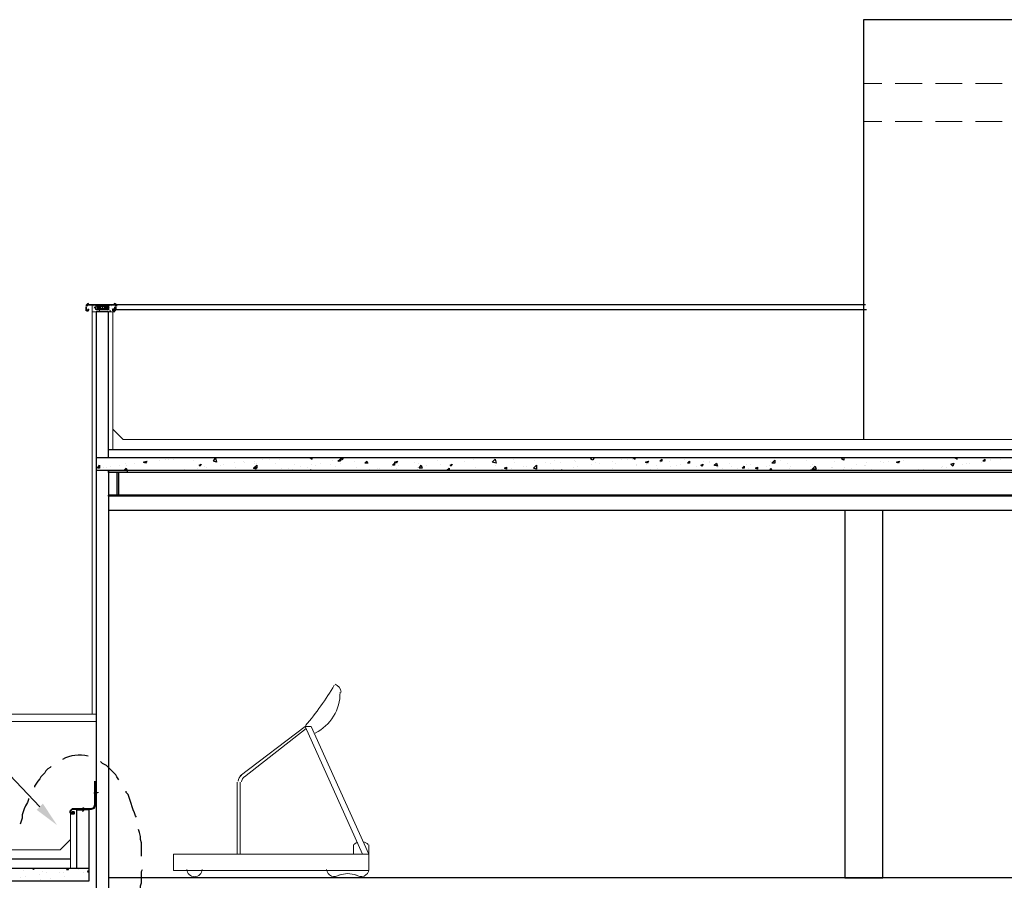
# Model space of a CAD drawing. Header units: metres. Extents: x 5.7 to 89.8, y 4 to 63.5.
# Tile 288 of 475: x 43.4 to 52.7, y 15.5 to 23.6. Entities that reach past the tile are written whole.
import ezdxf

# ---------------------------------------------------------------- set-up
doc = ezdxf.new("R2010")
doc.units = ezdxf.units.M
doc.header["$MEASUREMENT"] = 0
for name, color, linetype in [('PDF17_beam-A', 7, 'Continuous'), ('PDF17_boresh', 7, 'Continuous'), ('PDF17_furn', 7, 'Continuous'), ('PDF17_hatch', 7, 'Continuous'), ('PDF17_hatch-plan', 7, 'Continuous'), ('PDF17_kaff', 7, 'Continuous'), ('PDF17_khatchin', 7, 'Continuous'), ('PDF17_makos plan', 7, 'Continuous'), ('PDF17_textt', 7, 'Continuous'), ('PDF17_wall', 7, 'Continuous')]:
    doc.layers.add(name, color=color, linetype=linetype)

msp = doc.modelspace()

# ---------------------------------------------------------------- linework, layer by layer
at = {"layer": 'PDF17_beam-A', "lineweight": 25}
for points in [[(44.2682, 19.3555), (44.4416, 19.3555), (44.4416, 19.3362), (44.2682, 19.3362)], [(44.2682, 19.1244), (44.4416, 19.1244), (44.4416, 19.1147), (44.2682, 19.1147)]]:
    msp.add_lwpolyline(points, close=True, dxfattribs=at)
for points in [[(58.8884, 19.3362), (44.2682, 19.3362)], [(44.3453, 19.3362), (44.3453, 19.1244)], [(44.3549, 19.1244), (44.3645, 19.1244), (44.3645, 19.3362)], [(58.8884, 19.1244), (44.2682, 19.1244)], [(58.8884, 19.1147), (44.2682, 19.1147)]]:
    msp.add_lwpolyline(points, dxfattribs=at)
at = {"layer": 'PDF17_beam-A', "transparency": 33554559}
for points in [[(44.2682, 19.3362), (44.4416, 19.3362), (44.2682, 19.3555)], [(44.4416, 19.3362), (44.2682, 19.3555), (44.4416, 19.3555)], [(44.3453, 19.1244), (44.3645, 19.1244), (44.3453, 19.3362)], [(44.3645, 19.1244), (44.3453, 19.3362), (44.3645, 19.3362)], [(44.2682, 19.1147), (44.4416, 19.1147), (44.2682, 19.1244)], [(44.4416, 19.1147), (44.2682, 19.1244), (44.4416, 19.1244)]]:
    msp.add_solid(points, dxfattribs=at)
at = {"layer": 'PDF17_boresh', "lineweight": 25}
for points in [[(51.3568, 20.9061), (44.3164, 20.9061)], [(51.3664, 20.858), (44.3356, 20.858)], [(59.0906, 19.5481), (44.2682, 19.5481)], [(58.8884, 18.9799), (44.2682, 18.9799)], [(43.9119, 15.7149), (13.0053, 15.7149)], [(58.8306, 15.5415), (44.2682, 15.5415)]]:
    msp.add_lwpolyline(points, dxfattribs=at)
msp.add_lwpolyline([(51.1641, 15.5415), (51.5205, 15.5415), (51.5205, 18.9799), (51.1641, 18.9799)], close=True, dxfattribs=at)
at = {"layer": 'PDF17_furn', "lineweight": 18}
for points in [[(46.1078, 16.9573), (46.1656, 16.9573), (46.7049, 15.7631), (44.875, 15.7631), (44.875, 15.609), (46.7049, 15.609), (46.7049, 15.8497)], [(46.6471, 15.7631), (46.1078, 16.9573), (45.501, 16.495)], [(46.1174, 16.9381), (45.5395, 16.4854)], [(45.4721, 16.4372), (45.4721, 15.7631), (45.501, 15.7631), (45.501, 16.4372)], [(46.5604, 15.7631), (46.5604, 15.8209), (46.5604, 15.8497)]]:
    msp.add_lwpolyline(points, dxfattribs=at)
for centre, radius, start, end in [((44.0804, 18.6861), 2.663, 319.74064, 329.77109), ((46.3534, 17.2703), 0.0915, 4.7571, 67.57136), ((46.0163, 17.2703), 0.419, 296.45508, 0.99975), ((45.554, 16.4421), 0.0722, 126.21636, 177.53365), ((45.5925, 16.4228), 0.0819, 126.30995, 169.20042), ((46.6327, 15.7775), 0.1011, 108.649, 131.77571), ((46.6327, 15.7775), 0.1011, 48.23, 78.55228), ((45.0724, 15.6234), 0.0722, 183.34528, 356.65472), ((46.3823, 15.6234), 0.0722, 183.01028, 311.56125), ((46.6327, 15.6234), 0.0722, 228.43875, 356.98972), ((46.5075, 15.3537), 0.2263, 69.14243, 110.86305)]:
    msp.add_arc(centre, radius, start, end, dxfattribs=at)
at = {"layer": 'PDF17_hatch', "lineweight": 25}
for points in [[(44.6823, 19.4711), (44.6823, 19.4711)], [(44.7979, 19.4614), (44.7979, 19.4614)], [(44.8268, 19.4614), (44.8268, 19.4614)], [(44.875, 19.4614), (44.875, 19.4614)], [(45.7129, 19.4614), (45.7129, 19.4614)], [(45.7707, 19.4614), (45.7707, 19.4614)], [(45.867, 19.4614), (45.867, 19.4614)], [(46.1559, 19.4711), (46.1559, 19.4711)], [(46.1559, 19.4711), (46.1752, 19.4614), (46.1752, 19.4711)], [(46.4641, 19.4711), (46.4545, 19.4518), (46.4352, 19.4614), (46.4545, 19.4711)], [(46.6182, 19.4711), (46.6182, 19.4711)], [(46.8012, 19.4711), (46.8012, 19.4711)], [(47.3406, 19.4711), (47.3406, 19.4711)], [(47.6873, 19.4614), (47.6873, 19.4614)], [(48.0629, 19.4614), (48.0629, 19.4614)], [(48.5734, 19.4711), (48.5734, 19.4711)], [(48.8141, 19.4711), (48.8045, 19.4518), (48.7852, 19.4614), (48.7949, 19.4711)], [(49.0742, 19.4614), (49.0742, 19.4614)], [(49.132, 19.4614), (49.132, 19.4614)], [(49.1705, 19.4614), (49.1705, 19.4614)], [(49.1801, 19.4711), (49.1801, 19.4711)], [(49.1801, 19.4711), (49.1994, 19.4614), (49.1994, 19.4711)], [(49.6617, 19.4614), (49.6617, 19.4614)], [(50.0758, 19.4711), (50.0758, 19.4711)], [(50.6922, 19.4711), (50.6922, 19.4711)], [(51.1545, 19.4711), (51.1545, 19.4518), (51.1353, 19.4614), (51.1449, 19.4711)], [(52.1947, 19.4711), (52.1947, 19.4711)], [(52.1947, 19.4711), (52.2139, 19.4614), (52.2139, 19.4711)], [(52.5318, 19.4614), (52.5318, 19.4614)], [(52.6185, 19.4614), (52.6185, 19.4614)], [(52.6185, 19.4614), (52.6185, 19.4614)], [(44.22, 19.3844), (44.22, 19.3844)], [(44.2489, 19.3844), (44.2489, 19.3844)], [(44.2875, 19.394), (44.2875, 19.394)], [(44.3741, 19.4037), (44.3741, 19.4037)], [(44.4223, 19.4229), (44.4223, 19.4229)], [(44.4319, 19.4037), (44.4319, 19.4037)], [(44.509, 19.4229), (44.509, 19.4229)], [(44.6149, 19.4326), (44.6149, 19.4326)], [(44.6342, 19.4518), (44.6342, 19.4518)], [(44.7401, 19.4518), (44.7401, 19.4518)], [(45.0676, 19.4518), (45.0676, 19.4518)], [(45.0965, 19.3748), (45.0965, 19.3748)], [(45.1639, 19.394), (45.1639, 19.394)], [(45.1832, 19.3844), (45.1832, 19.3844)], [(45.2506, 19.4422), (45.2506, 19.4422)], [(45.318, 19.4037), (45.318, 19.4037)], [(45.3469, 19.4133), (45.3469, 19.4133)], [(45.4432, 19.4326), (45.4432, 19.4326)], [(45.4528, 19.3844), (45.4528, 19.3844)], [(45.5299, 19.4422), (45.5299, 19.4422)], [(45.5395, 19.4326), (45.5395, 19.4326)], [(45.6358, 19.4422), (45.6358, 19.4422)], [(45.6358, 19.4229), (45.6358, 19.4229)], [(45.6551, 19.4229), (45.6551, 19.4229)], [(45.8285, 19.4229), (45.8285, 19.4229)], [(45.8862, 19.3748), (45.8862, 19.3748)], [(45.9537, 19.3748), (45.9537, 19.3748)], [(46.0115, 19.4133), (46.0115, 19.4133)], [(46.0692, 19.394), (46.0692, 19.394)], [(46.127, 19.3844), (46.127, 19.3844)], [(46.1656, 19.4133), (46.1656, 19.4133)], [(46.2041, 19.4037), (46.2041, 19.4037)], [(46.2522, 19.4229), (46.2522, 19.4229)], [(46.3485, 19.4133), (46.3485, 19.4133)], [(46.3678, 19.4518), (46.3678, 19.4518)], [(46.3967, 19.394), (46.3967, 19.394)], [(46.4352, 19.4422), (46.4352, 19.4422)], [(46.4352, 19.4229), (46.4352, 19.4229)], [(46.5701, 19.4422), (46.5701, 19.4422)], [(46.5893, 19.3844), (46.5893, 19.3844)], [(46.7819, 19.3748), (46.7819, 19.3748)], [(46.8012, 19.3748), (46.8012, 19.3748)], [(46.9168, 19.394), (46.9168, 19.394)], [(46.9649, 19.3748), (46.9649, 19.3748)], [(46.9842, 19.4037), (46.9842, 19.4037)], [(47.1287, 19.4326), (47.1287, 19.4326)], [(47.1576, 19.3844), (47.1576, 19.3844)], [(47.1672, 19.4229), (47.1672, 19.4229)], [(47.2442, 19.4037), (47.2442, 19.4037)], [(47.3502, 19.4518), (47.3502, 19.4518)], [(47.3791, 19.4133), (47.3791, 19.4133)], [(47.6006, 19.4422), (47.6006, 19.4422)], [(47.7065, 19.3844), (47.7065, 19.3844)], [(47.8895, 19.4037), (47.8895, 19.4037)], [(48.0436, 19.3748), (48.0436, 19.3748)], [(48.0725, 19.4326), (48.0725, 19.4326)], [(48.1496, 19.394), (48.1496, 19.394)], [(48.1785, 19.394), (48.1785, 19.394)], [(48.2555, 19.4518), (48.2555, 19.4518)], [(48.2555, 19.4518), (48.2555, 19.4518)], [(48.3615, 19.4326), (48.3615, 19.4326)], [(48.4096, 19.4229), (48.4096, 19.4229)], [(48.4481, 19.4518), (48.4481, 19.4518)], [(48.4963, 19.4326), (48.4963, 19.4326)], [(48.6215, 19.3844), (48.6215, 19.3844)], [(48.6311, 19.4518), (48.6311, 19.4518)], [(48.6408, 19.4422), (48.6408, 19.4422)], [(48.66, 19.394), (48.66, 19.394)], [(48.7949, 19.4133), (48.7949, 19.4133)], [(48.8238, 19.4326), (48.8238, 19.4326)], [(48.8623, 19.4229), (48.8623, 19.4229)], [(48.9875, 19.4422), (48.9875, 19.4422)], [(48.9875, 19.3748), (48.9875, 19.3748)], [(49.0164, 19.4229), (49.0164, 19.4229)], [(49.209, 19.4133), (49.209, 19.4133)], [(49.209, 19.4037), (49.209, 19.4037)], [(49.3053, 19.4133), (49.3053, 19.4133)], [(49.3246, 19.4518), (49.3246, 19.4518)], [(49.4016, 19.4037), (49.4016, 19.4037)], [(49.4113, 19.3748), (49.4113, 19.3748)], [(49.4402, 19.4326), (49.4402, 19.4326)], [(49.5172, 19.4422), (49.5172, 19.4422)], [(49.5268, 19.394), (49.5268, 19.394)], [(49.5846, 19.4037), (49.5846, 19.4037)], [(49.6232, 19.4133), (49.6232, 19.4133)], [(49.7002, 19.4422), (49.7002, 19.4422)], [(49.7098, 19.4229), (49.7098, 19.4229)], [(49.7773, 19.394), (49.7773, 19.394)], [(49.835, 19.4422), (49.835, 19.4422)], [(49.8928, 19.4422), (49.8928, 19.4422)], [(49.8928, 19.4326), (49.8928, 19.4326)], [(49.9699, 19.3844), (49.9699, 19.3844)], [(50.018, 19.3748), (50.018, 19.3748)], [(50.0855, 19.4229), (50.0855, 19.4229)], [(50.1047, 19.394), (50.1047, 19.394)], [(50.1625, 19.3748), (50.1625, 19.3748)], [(50.2395, 19.4133), (50.2395, 19.4133)], [(50.2588, 19.3748), (50.2588, 19.3748)], [(50.2781, 19.4133), (50.2781, 19.4133)], [(50.4322, 19.394), (50.4322, 19.394)], [(50.4611, 19.4037), (50.4611, 19.4037)], [(50.4707, 19.4422), (50.4707, 19.4422)], [(50.5574, 19.4518), (50.5574, 19.4518)], [(50.6248, 19.4229), (50.6248, 19.4229)], [(50.6441, 19.3748), (50.6441, 19.3748)], [(50.6537, 19.394), (50.6537, 19.394)], [(50.8078, 19.4518), (50.8078, 19.4518)], [(50.8463, 19.394), (50.8463, 19.394)], [(50.8559, 19.4133), (50.8559, 19.4133)], [(51.0389, 19.3844), (51.0389, 19.3844)], [(51.0486, 19.3844), (51.0486, 19.3844)], [(51.0678, 19.4422), (51.0678, 19.4422)], [(51.1641, 19.3844), (51.1641, 19.3844)], [(51.2219, 19.3748), (51.2219, 19.3748)], [(51.2701, 19.4133), (51.2701, 19.4133)], [(51.3471, 19.4037), (51.3471, 19.4037)], [(51.3568, 19.4037), (51.3568, 19.4037)], [(51.3664, 19.4326), (51.3664, 19.4326)], [(51.5012, 19.4422), (51.5012, 19.4422)], [(51.5301, 19.4326), (51.5301, 19.4326)], [(51.5687, 19.4422), (51.5687, 19.4422)], [(51.7131, 19.4518), (51.7131, 19.4518)], [(52.0695, 19.3844), (52.0695, 19.3844)], [(52.0791, 19.394), (52.0791, 19.394)], [(52.1176, 19.3844), (52.1176, 19.3844)], [(52.1658, 19.4037), (52.1658, 19.4037)], [(52.2621, 19.4133), (52.2621, 19.4133)], [(52.3006, 19.4229), (52.3006, 19.4229)], [(52.3295, 19.4229), (52.3295, 19.4229)], [(52.4451, 19.4326), (52.4451, 19.4326)], [(52.5318, 19.4518), (52.5318, 19.4518)], [(44.6823, 19.3555), (44.692, 19.3555)], [(44.692, 19.3555), (44.692, 19.3555)], [(44.9809, 19.3651), (44.9809, 19.3651)], [(45.9922, 19.3651), (45.9922, 19.3651)], [(46.1463, 19.3555), (46.1656, 19.3555), (46.1559, 19.3555)], [(46.7145, 19.3651), (46.7145, 19.3651)], [(46.9264, 19.3555), (46.9264, 19.3555)], [(47.1576, 19.3651), (47.1576, 19.3651)], [(47.3502, 19.3555), (47.3502, 19.3555)], [(47.5236, 19.3555), (47.5236, 19.3555)], [(47.7065, 19.3555), (47.7065, 19.3555)], [(47.7065, 19.3555), (47.7065, 19.3555)], [(47.9473, 19.3651), (47.9473, 19.3651)], [(47.957, 19.3651), (47.957, 19.3651)], [(48.4385, 19.3651), (48.4385, 19.3651)], [(48.4481, 19.3555), (48.4481, 19.3555)], [(48.4867, 19.3555), (48.5156, 19.3555), (48.5059, 19.3555)], [(48.8527, 19.3555), (48.8527, 19.3555)], [(49.3438, 19.3651), (49.3438, 19.3651)], [(50.3455, 19.3651), (50.3455, 19.3651)], [(50.5381, 19.3555), (50.5381, 19.3555)], [(50.7307, 19.3555), (50.7307, 19.3555)], [(50.7307, 19.3555), (50.7307, 19.3555)], [(50.8271, 19.3555), (50.8271, 19.3555)], [(50.8367, 19.3555), (50.8656, 19.3651), (50.8559, 19.3555)], [(50.9137, 19.3651), (50.9137, 19.3651)], [(50.9812, 19.3555), (50.9812, 19.3555)], [(51.1545, 19.3651), (51.1545, 19.3651)], [(51.4146, 19.3651), (51.4146, 19.3651)], [(51.6072, 19.3555), (51.6072, 19.3555)], [(51.8576, 19.3651), (51.8576, 19.3651)], [(51.8961, 19.3651), (51.8961, 19.3651)], [(43.4688, 15.609), (43.4688, 15.609)], [(43.5555, 15.6282), (43.5651, 15.6186), (43.5748, 15.6282)], [(43.6518, 15.5993), (43.6518, 15.5993)], [(43.6903, 15.5897), (43.6903, 15.5897)], [(43.8059, 15.5897), (43.8059, 15.5897)], [(43.8444, 15.5897), (43.8444, 15.5897)], [(43.883, 15.6282), (43.8733, 15.6186), (43.8926, 15.6186), (43.8926, 15.6282)], [(43.9022, 15.6282), (43.9022, 15.6282)], [(43.9889, 15.6186), (43.9889, 15.6186)], [(44.0371, 15.5897), (44.0371, 15.5897)], [(43.4399, 15.5415), (43.4399, 15.5415)], [(43.4881, 15.5512), (43.4881, 15.5512)], [(43.6229, 15.5704), (43.6229, 15.5704)], [(43.6325, 15.5223), (43.6325, 15.5223)], [(43.7192, 15.5319), (43.7192, 15.5319)], [(43.8541, 15.5512), (43.8541, 15.5512)], [(44.0852, 15.5801), (44.0852, 15.5801)]]:
    msp.add_lwpolyline(points, dxfattribs=at)
for points in [[(45.2795, 19.4326), (45.2506, 19.4422), (45.2699, 19.4711)], [(46.4352, 19.4614), (46.4352, 19.4422), (46.416, 19.4422)], [(47.8992, 19.4229), (47.8606, 19.4326), (47.8895, 19.4614)], [(49.4498, 19.4614), (49.4498, 19.4422), (49.4305, 19.4422)], [(52.474, 19.4614), (52.474, 19.4422), (52.4547, 19.4422)], [(44.1815, 19.4037), (44.1815, 19.3748), (44.1623, 19.3748)], [(44.4319, 19.3748), (44.4416, 19.3555), (44.4127, 19.3555)], [(44.6246, 19.4422), (44.6149, 19.4229), (44.5957, 19.4326)], [(45.135, 19.4133), (45.1254, 19.394), (45.1158, 19.4037)], [(45.6551, 19.3748), (45.6262, 19.3748), (45.6551, 19.4037)], [(45.6455, 19.3844), (45.6455, 19.3651), (45.6262, 19.3748)], [(46.6856, 19.4422), (46.6953, 19.4229), (46.6664, 19.4229)], [(46.9457, 19.4229), (46.9457, 19.4037), (46.9264, 19.4037)], [(46.9746, 19.4422), (46.9649, 19.4229), (46.9457, 19.4326)], [(47.1961, 19.4037), (47.2057, 19.3748), (47.1768, 19.3748)], [(47.4561, 19.3748), (47.4561, 19.3555), (47.4369, 19.3555)], [(47.485, 19.4133), (47.4754, 19.394), (47.4658, 19.4037)], [(47.9955, 19.3844), (47.9955, 19.3651), (47.9762, 19.3748)], [(48.2748, 19.3651), (48.2459, 19.3748), (48.2748, 19.4037)], [(49.3246, 19.4422), (49.315, 19.4229), (49.2957, 19.4326)], [(49.7098, 19.4422), (49.7098, 19.4229), (49.6906, 19.4229)], [(49.835, 19.4133), (49.8254, 19.394), (49.8158, 19.4037)], [(49.9602, 19.4229), (49.9699, 19.394), (49.941, 19.4037)], [(50.2203, 19.394), (50.2203, 19.3748), (50.201, 19.3748)], [(50.3455, 19.3844), (50.3455, 19.3651), (50.3262, 19.3748)], [(50.4707, 19.3748), (50.4803, 19.3555), (50.4611, 19.3555)], [(50.5092, 19.4229), (50.4803, 19.4229), (50.5092, 19.4518)], [(50.8945, 19.3651), (50.8559, 19.3651), (50.8848, 19.394)], [(51.6746, 19.4422), (51.665, 19.4229), (51.6457, 19.4326)], [(52.1851, 19.4229), (52.1754, 19.394), (52.1562, 19.4133)], [(44.0852, 15.609), (44.066, 15.5993), (44.0852, 15.5897)]]:
    msp.add_lwpolyline(points, close=True, dxfattribs=at)
at = {"layer": 'PDF17_hatch-plan', "lineweight": 18}
for points in [[(44.0563, 20.858), (44.0563, 20.858)], [(44.1141, 20.9061), (44.1141, 20.9061)], [(44.1141, 20.9061), (44.1141, 20.9061)], [(44.1237, 20.8965), (44.1237, 20.8965)], [(44.1237, 20.8965), (44.1237, 20.8965)], [(44.1237, 20.8869), (44.1237, 20.8869)], [(44.1237, 20.8676), (44.1237, 20.8676)], [(44.1237, 20.8483), (44.1237, 20.8483)], [(44.1334, 20.9061), (44.1334, 20.9061)], [(44.143, 20.8869), (44.143, 20.8869)], [(44.143, 20.8772), (44.143, 20.8772)], [(44.143, 20.8676), (44.143, 20.8676)], [(44.143, 20.858), (44.143, 20.858)], [(44.1526, 20.8869), (44.1526, 20.8965)], [(44.1526, 20.858), (44.1526, 20.8772)], [(44.1526, 20.858), (44.1526, 20.858)], [(44.1623, 20.8965), (44.1623, 20.8965)], [(44.1623, 20.8965), (44.1623, 20.8965)], [(44.1623, 20.8965), (44.1623, 20.8965)], [(44.1623, 20.858), (44.1623, 20.8965)], [(44.1623, 20.8483), (44.1623, 20.8483)], [(44.1719, 20.858), (44.1719, 20.8772), (44.1719, 20.8869)], [(44.1719, 20.8483), (44.1719, 20.8483)], [(44.1815, 20.8772), (44.1815, 20.858), (44.1815, 20.8965), (44.1815, 20.8869)], [(44.1815, 20.8483), (44.1815, 20.8483)], [(44.1912, 20.8965), (44.1912, 20.8965)], [(44.1912, 20.858), (44.1912, 20.8772), (44.1912, 20.8869)], [(44.2008, 20.9061), (44.2008, 20.9061)], [(44.2008, 20.9061), (44.2008, 20.9061)], [(44.2008, 20.9061), (44.2008, 20.9061)], [(44.2008, 20.9061), (44.2008, 20.9061)], [(44.2008, 20.8965), (44.2008, 20.8965)], [(44.2008, 20.8869), (44.2008, 20.8965)], [(44.2008, 20.858), (44.2008, 20.8772)], [(44.2008, 20.858), (44.2008, 20.858)], [(44.2104, 20.9061), (44.2104, 20.9061)], [(44.2104, 20.8869), (44.2104, 20.8772), (44.2104, 20.858), (44.2104, 20.8965)], [(44.2104, 20.858), (44.2104, 20.858)], [(44.22, 20.8869), (44.22, 20.8965)], [(44.22, 20.858), (44.22, 20.8772)], [(44.2297, 20.858), (44.2297, 20.8965)], [(44.2393, 20.8965), (44.2393, 20.8965)], [(44.2393, 20.8772), (44.2393, 20.858), (44.2393, 20.8772), (44.2393, 20.8869), (44.2393, 20.8965)], [(44.2489, 20.8965), (44.2489, 20.8965)], [(44.2489, 20.858), (44.2489, 20.8965)], [(44.2489, 20.858), (44.2489, 20.858)], [(44.2489, 20.858), (44.2489, 20.858)], [(44.2489, 20.858), (44.2489, 20.858)], [(44.2586, 20.858), (44.2586, 20.8772), (44.2586, 20.8869)], [(44.2586, 20.8483), (44.2586, 20.8483)], [(44.2682, 20.8965), (44.2682, 20.8965)], [(44.2682, 20.8965), (44.2682, 20.8965)], [(44.2682, 20.8869), (44.2682, 20.8965)], [(44.2682, 20.8869), (44.2682, 20.8869)], [(44.2682, 20.8772), (44.2682, 20.8772)], [(44.2682, 20.8772), (44.2682, 20.8772)], [(44.2682, 20.858), (44.2682, 20.8772)], [(44.2682, 20.8676), (44.2682, 20.8676)], [(44.2682, 20.858), (44.2682, 20.858)], [(44.2778, 20.8965), (44.2778, 20.8965)], [(44.2778, 20.8772), (44.2778, 20.8772)], [(44.2875, 20.9061), (44.2875, 20.9061)], [(44.2875, 20.9061), (44.2875, 20.9061)], [(44.2875, 20.8483), (44.2875, 20.8483)], [(44.2971, 20.8965), (44.2971, 20.8965)], [(44.2971, 20.8869), (44.2971, 20.8869)], [(44.2971, 20.8676), (44.2971, 20.8676)], [(44.3164, 20.8483), (44.3164, 20.8483)], [(44.1237, 20.8387), (44.1237, 20.8387)], [(44.2104, 20.8387), (44.2104, 20.8387)], [(44.2297, 20.8387), (44.2297, 20.8387)], [(44.2297, 20.8387), (44.2297, 20.8387)], [(44.2682, 20.8387), (44.2682, 20.8387)]]:
    msp.add_lwpolyline(points, dxfattribs=at)
for points in [[(44.143, 20.8869), (44.143, 20.8772), (44.1334, 20.8772)], [(44.143, 20.8676), (44.1526, 20.8676)], [(44.1815, 20.858), (44.1815, 20.8483)], [(44.2875, 20.8483), (44.2778, 20.8483)]]:
    msp.add_lwpolyline(points, close=True, dxfattribs=at)
at = {"layer": 'PDF17_kaff', "lineweight": 20}
for points in [[(44.1141, 17.0729), (44.1141, 20.9061), (44.0852, 20.9061)], [(44.1141, 20.8387), (44.1526, 20.8387)], [(44.2682, 20.8387), (44.326, 20.8387)], [(44.3067, 20.8387), (44.3067, 19.5481)], [(59.0906, 19.7215), (59.0232, 19.6444), (44.403, 19.6444), (44.3067, 19.7407)], [(44.1526, 17.0729), (13.0535, 17.0729)], [(44.1526, 17.0055), (13.0535, 17.0055)], [(44.1526, 16.3409), (44.143, 16.3409), (44.1526, 16.3409), (44.143, 16.3313), (44.143, 16.3409), (44.143, 16.3313), (44.143, 16.3409), (44.1334, 16.3409), (44.143, 16.3409), (44.1719, 16.3409), (44.143, 16.3313), (44.143, 16.3409), (44.1334, 16.3409), (44.143, 16.3409), (44.1334, 16.3409), (44.1334, 16.3313), (44.143, 16.3313)], [(44.1334, 16.3313), (44.143, 16.3313), (44.143, 16.3409), (44.1334, 16.3409)], [(44.143, 16.3409), (44.143, 16.3409)], [(44.1719, 16.3409), (44.1623, 16.3409), (44.1526, 16.3409), (44.1623, 16.3409)], [(43.9119, 15.6282), (43.9119, 16.1772)], [(44.0274, 16.1868), (44.0274, 16.1965), (44.0371, 16.1965), (44.0274, 16.1965), (44.0274, 16.1868), (44.0371, 16.1868), (44.0274, 16.1965), (44.0371, 16.1868), (44.0371, 16.1965), (44.0371, 16.1868), (44.0274, 16.1868), (44.0371, 16.1868), (44.0274, 16.1868), (44.0371, 16.1772), (44.0274, 16.1868), (44.0371, 16.1772)], [(44.0274, 16.1965), (44.0274, 16.1965)], [(44.0274, 16.1579), (44.0274, 16.1676)], [(44.0371, 16.1965), (44.0371, 16.1965)], [(44.0371, 16.1868), (44.0371, 16.1965)], [(13.0053, 15.9557), (13.1594, 15.8016), (43.8155, 15.8016), (43.9119, 15.8979)]]:
    msp.add_lwpolyline(points, dxfattribs=at)
at = {"layer": 'PDF17_kaff', "lineweight": 30}
for points in [[(58.8884, 19.4711), (44.1526, 19.4711), (44.1526, 19.3555), (58.8884, 19.3555)], [(14.7293, 15.5127), (44.0852, 15.5127), (44.0852, 15.6282), (14.7293, 15.6282)]]:
    msp.add_lwpolyline(points, dxfattribs=at)
at = {"layer": 'PDF17_kaff', "lineweight": 20}
for points in [[(44.0274, 16.1868), (44.0274, 16.1579), (44.0371, 16.1868)], [(44.0274, 16.1772), (44.0371, 16.1676), (44.0274, 16.1772), (44.0371, 16.1772), (44.0274, 16.1772), (44.0371, 16.1772)]]:
    msp.add_lwpolyline(points, close=True, dxfattribs=at)
at = {"layer": 'PDF17_khatchin', "lineweight": 18}
for points in [[(51.5109, 22.9768), (51.3375, 22.9768)], [(51.8865, 22.9768), (51.6361, 22.9768)], [(52.2621, 22.9768), (52.0117, 22.9768)], [(52.6377, 22.9768), (52.3873, 22.9768)], [(51.5109, 22.6205), (51.3375, 22.6205)], [(51.8865, 22.6205), (51.6361, 22.6205)], [(52.2621, 22.6205), (52.0117, 22.6205)], [(52.6377, 22.6205), (52.3873, 22.6205)]]:
    msp.add_lwpolyline(points, dxfattribs=at)
at = {"layer": 'PDF17_makos plan', "color": 254, "lineweight": 40, "true_color": 0xfcb5ed}
msp.add_lwpolyline([(43.9311, 16.1483), (43.9311, 16.1579), (43.9407, 16.1579), (43.9407, 16.1387), (43.9311, 16.1387), (43.9215, 16.1387), (43.9119, 16.1483), (43.9119, 16.1676), (43.9215, 16.1772), (43.9311, 16.1868), (44.1045, 16.1868), (44.1334, 16.1965), (44.143, 16.2254), (44.143, 16.4469)], dxfattribs=at)
at = {"layer": 'PDF17_textt', "lineweight": 30}
for points in [[(43.6229, 16.2061), (43.228, 16.6202), (41.9567, 16.6202)], [(44.3645, 16.4565), (44.3453, 16.4854), (44.3356, 16.5047), (44.3164, 16.5239), (44.2971, 16.5432), (44.2875, 16.5528), (44.2682, 16.5721), (44.2489, 16.5913), (44.2297, 16.601), (44.2104, 16.6106), (44.1912, 16.6299)], [(43.7289, 16.5817), (43.7192, 16.5721), (43.7, 16.5625), (43.6807, 16.5432), (43.6711, 16.5239), (43.6518, 16.5047), (43.6325, 16.4854), (43.6229, 16.4661), (43.6037, 16.4469), (43.594, 16.4276), (43.5748, 16.3987), (43.5748, 16.3891)], [(44.5282, 16.1098), (44.5186, 16.1194), (44.509, 16.1483), (44.4994, 16.1772), (44.4897, 16.2061), (44.4801, 16.235), (44.4705, 16.2639), (44.4608, 16.2928), (44.4512, 16.3217), (44.4319, 16.3409), (44.4319, 16.3506)], [(43.517, 16.2831), (43.517, 16.2735), (43.5073, 16.2446), (43.4881, 16.2157), (43.4784, 16.1868), (43.4688, 16.1579), (43.4592, 16.129), (43.4592, 16.1002), (43.4496, 16.0713), (43.4399, 16.0424)], [(44.5764, 15.7438), (44.5764, 15.7631), (44.5764, 15.8016), (44.5764, 15.8305), (44.5764, 15.869), (44.5668, 15.8979), (44.5668, 15.9268), (44.5571, 15.9653), (44.5475, 15.9942)], [(44.5571, 15.3682), (44.5571, 15.3971), (44.5668, 15.4356), (44.5668, 15.4645), (44.5764, 15.4934), (44.5764, 15.5319), (44.5764, 15.5608), (44.5764, 15.5993), (44.586, 15.6186)]]:
    msp.add_lwpolyline(points, dxfattribs=at)
msp.add_arc((43.9912, 16.3636), 0.3256, 74.9764, 118.70914, dxfattribs=at)
at = {"layer": 'PDF17_textt', "transparency": 33554559}
msp.add_solid([(43.6518, 16.235), (43.7866, 16.0327), (43.594, 16.1772)], dxfattribs=at)
at = {"layer": 'PDF17_wall', "lineweight": 25}
for points in [[(59.3025, 20.9061), (59.3025, 23.574), (51.3375, 23.574), (51.3375, 19.6444)], [(44.0563, 20.858), (44.0563, 20.8869)], [(44.066, 20.8483), (44.066, 20.8483)], [(44.0756, 20.9061), (44.3164, 20.9061)], [(44.0756, 20.8676), (44.0756, 20.858)], [(44.0756, 20.858), (44.0756, 20.858)], [(44.3067, 20.858), (44.3067, 20.8676), (44.3164, 20.8676), (44.3164, 20.858), (44.326, 20.858), (44.326, 20.8869), (44.326, 20.8483), (44.3067, 20.8483), (44.3067, 20.8676)], [(44.3164, 20.8483), (44.3164, 20.8483)], [(44.3356, 20.8869), (44.3356, 20.858)], [(44.2682, 19.4711), (44.2682, 20.8387), (44.1526, 20.8387), (44.1526, 19.4711)], [(44.1526, 19.3555), (44.1526, 15.426)], [(44.2682, 19.3555), (44.2682, 15.426)], [(43.9696, 15.6282), (43.9696, 16.1772), (44.0274, 16.1772)], [(44.0852, 15.6282), (44.0852, 16.1772), (44.0371, 16.1772)], [(44.2682, 16.1965), (44.2682, 16.1098)]]:
    msp.add_lwpolyline(points, dxfattribs=at)
for points in [[(44.0563, 20.8869), (44.0563, 20.858), (44.0756, 20.858), (44.0756, 20.8483), (44.0563, 20.8483)], [(44.3164, 20.9061), (44.0756, 20.9061)], [(44.2682, 20.8965), (44.2682, 20.858), (44.1526, 20.858), (44.1526, 20.8965)]]:
    msp.add_lwpolyline(points, close=True, dxfattribs=at)
for points in [[(44.0563, 20.8628, 0.414215), (44.0708, 20.8483, 0.414215), (44.0852, 20.8628)], [(44.3067, 20.8628, 0.414215), (44.3212, 20.8483, 0.414215), (44.3356, 20.8628)]]:
    msp.add_lwpolyline(points, format="xyb", dxfattribs=at)
for points in [[(44.0804, 20.9061, 0.414215), (44.066, 20.8917, -0.414215)], [(44.3356, 20.8917, 0.414184), (44.3212, 20.9061, -0.414184)]]:
    msp.add_lwpolyline(points, format="xyb", close=True, dxfattribs=at)
for centre, start, end in [((44.0804, 20.8917), 90.00006, 179.99995), ((44.3212, 20.8917), 0.00541, 90.00009)]:
    msp.add_arc(centre, 0.0241, start, end, dxfattribs=at)

doc.saveas('drawing.dxf')
